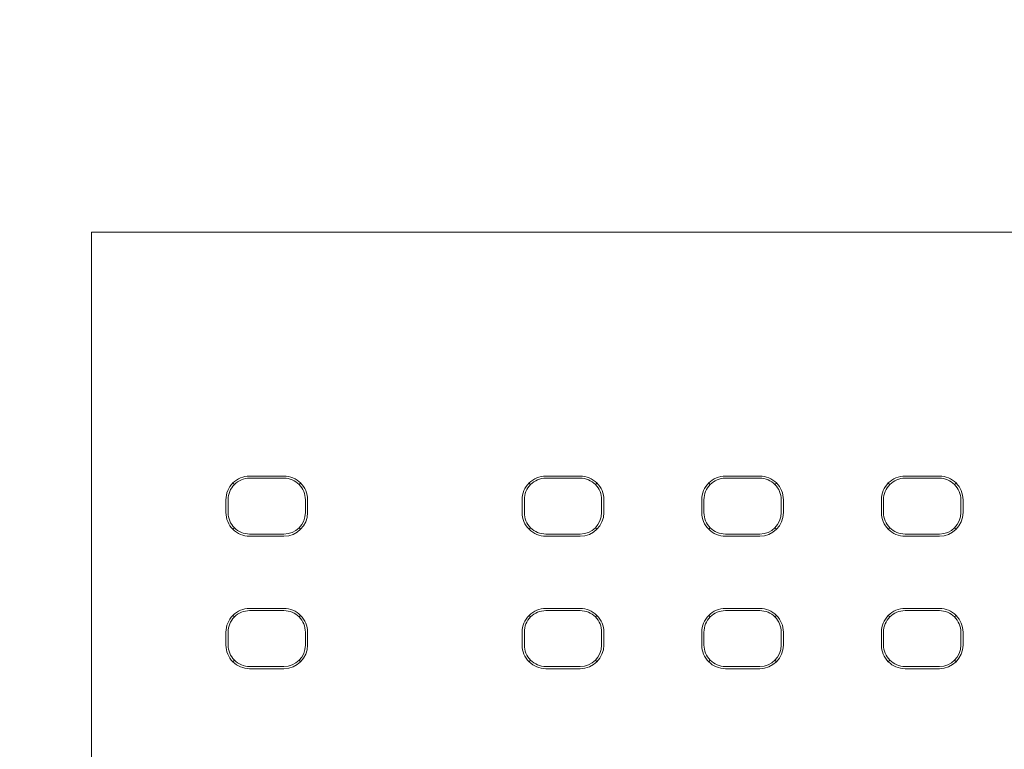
# Model space of a CAD drawing. Header units: millimetres. Extents: x -1114 to 1396, y -630 to 631.
# Tile 753 of 780: x 801 to 823, y 172 to 189. Entities that reach past the tile are written whole.
import ezdxf

# ---------------------------------------------------------------- set-up
doc = ezdxf.new("R2010")
doc.units = ezdxf.units.MM
doc.header["$MEASUREMENT"] = 0

msp = doc.modelspace()

# ---------------------------------------------------------------- linework, layer by layer
at = {"lineweight": 18}
for points, knots in [([(1038.9843, -629.7647), (1038.9843, -629.7647), (-1111.4882, -629.7647), (-1111.4882, -629.7647), (-1111.4882, -629.7647), (-1111.4882, -629.7647), (-1111.4882, 630.7883), (-1111.4882, 630.7883), (-1111.4882, 630.7883), (-1111.4882, 630.7883), (1038.9843, 630.7883), (1038.9843, 630.7883)], [0, 0, 0, 0, 0.3333333, 0.3333333, 0.3333333, 0.3333333, 0.6666667, 0.6666667, 0.6666667, 0.6666667, 1, 1, 1, 1]), ([(805.8734, 178.2349), (805.7276, 178.2349), (805.5876, 178.177), (805.4845, 178.0738), (805.4845, 178.0738), (805.3813, 177.9706), (805.3234, 177.8307), (805.3234, 177.6849)], [0, 0, 0, 0, 0.5, 0.5, 0.5, 0.5, 1, 1, 1, 1]), ([(805.8734, 178.1849), (805.7408, 178.1849), (805.6137, 178.1322), (805.5199, 178.0384), (805.5199, 178.0384), (805.4261, 177.9446), (805.3734, 177.8175), (805.3734, 177.6849)], [0, 0, 0, 0, 0.5, 0.5, 0.5, 0.5, 1, 1, 1, 1]), ([(807.2235, 177.6849), (807.2235, 177.8307), (807.1656, 177.9706), (807.0624, 178.0738), (807.0624, 178.0738), (806.9592, 178.177), (806.8193, 178.2349), (806.6734, 178.2349)], [0, 0, 0, 0, 0.5, 0.5, 0.5, 0.5, 1, 1, 1, 1]), ([(807.1734, 177.6849), (807.1734, 177.8175), (807.1208, 177.9446), (807.027, 178.0384), (807.027, 178.0384), (806.9332, 178.1322), (806.8061, 178.1849), (806.6734, 178.1849)], [0, 0, 0, 0, 0.5, 0.5, 0.5, 0.5, 1, 1, 1, 1]), ([(812.7705, 178.2349), (812.6247, 178.2349), (812.4847, 178.177), (812.3816, 178.0738), (812.3816, 178.0738), (812.2784, 177.9706), (812.2205, 177.8307), (812.2205, 177.6849)], [0, 0, 0, 0, 0.5, 0.5, 0.5, 0.5, 1, 1, 1, 1]), ([(812.7705, 178.1849), (812.6379, 178.1849), (812.5108, 178.1322), (812.417, 178.0384), (812.417, 178.0384), (812.3232, 177.9446), (812.2705, 177.8175), (812.2705, 177.6849)], [0, 0, 0, 0, 0.5, 0.5, 0.5, 0.5, 1, 1, 1, 1]), ([(814.1206, 177.6849), (814.1206, 177.8307), (814.0627, 177.9706), (813.9595, 178.0738), (813.9595, 178.0738), (813.8563, 178.177), (813.7164, 178.2349), (813.5705, 178.2349)], [0, 0, 0, 0, 0.5, 0.5, 0.5, 0.5, 1, 1, 1, 1]), ([(814.0705, 177.6849), (814.0705, 177.8175), (814.0179, 177.9446), (813.9241, 178.0384), (813.9241, 178.0384), (813.8303, 178.1322), (813.7032, 178.1849), (813.5705, 178.1849)], [0, 0, 0, 0, 0.5, 0.5, 0.5, 0.5, 1, 1, 1, 1]), ([(816.9514, 178.2349), (816.8055, 178.2349), (816.6656, 178.177), (816.5624, 178.0738), (816.5624, 178.0738), (816.4593, 177.9706), (816.4013, 177.8307), (816.4013, 177.6849)], [0, 0, 0, 0, 0.5, 0.5, 0.5, 0.5, 1, 1, 1, 1]), ([(816.9514, 178.1849), (816.8188, 178.1849), (816.6916, 178.1322), (816.5979, 178.0384), (816.5979, 178.0384), (816.5041, 177.9446), (816.4514, 177.8175), (816.4514, 177.6849)], [0, 0, 0, 0, 0.5, 0.5, 0.5, 0.5, 1, 1, 1, 1]), ([(818.3015, 177.6849), (818.3015, 177.8307), (818.2435, 177.9706), (818.1404, 178.0738), (818.1404, 178.0738), (818.0372, 178.177), (817.8973, 178.2349), (817.7514, 178.2349)], [0, 0, 0, 0, 0.5, 0.5, 0.5, 0.5, 1, 1, 1, 1]), ([(818.2514, 177.6849), (818.2514, 177.8175), (818.1987, 177.9446), (818.105, 178.0384), (818.105, 178.0384), (818.0112, 178.1322), (817.884, 178.1849), (817.7514, 178.1849)], [0, 0, 0, 0, 0.5, 0.5, 0.5, 0.5, 1, 1, 1, 1]), ([(821.1323, 178.2349), (820.9864, 178.2349), (820.8465, 178.177), (820.7433, 178.0738), (820.7433, 178.0738), (820.6401, 177.9706), (820.5822, 177.8307), (820.5822, 177.6849)], [0, 0, 0, 0, 0.5, 0.5, 0.5, 0.5, 1, 1, 1, 1]), ([(821.1323, 178.1849), (820.9997, 178.1849), (820.8725, 178.1322), (820.7787, 178.0384), (820.7787, 178.0384), (820.6849, 177.9446), (820.6323, 177.8175), (820.6323, 177.6849)], [0, 0, 0, 0, 0.5, 0.5, 0.5, 0.5, 1, 1, 1, 1]), ([(822.4823, 177.6849), (822.4823, 177.8307), (822.4244, 177.9706), (822.3212, 178.0738), (822.3212, 178.0738), (822.2181, 178.177), (822.0781, 178.2349), (821.9323, 178.2349)], [0, 0, 0, 0, 0.5, 0.5, 0.5, 0.5, 1, 1, 1, 1]), ([(822.4323, 177.6849), (822.4323, 177.8175), (822.3796, 177.9446), (822.2858, 178.0384), (822.2858, 178.0384), (822.192, 178.1322), (822.0649, 178.1849), (821.9323, 178.1849)], [0, 0, 0, 0, 0.5, 0.5, 0.5, 0.5, 1, 1, 1, 1]), ([(805.3234, 177.3849), (805.3234, 177.239), (805.3813, 177.0991), (805.4845, 176.9959), (805.4845, 176.9959), (805.5876, 176.8927), (805.7276, 176.8348), (805.8734, 176.8348)], [0, 0, 0, 0, 0.5, 0.5, 0.5, 0.5, 1, 1, 1, 1]), ([(805.3734, 177.3849), (805.3734, 177.2522), (805.4261, 177.1251), (805.5199, 177.0313), (805.5199, 177.0313), (805.6137, 176.9375), (805.7408, 176.8849), (805.8734, 176.8849)], [0, 0, 0, 0, 0.5, 0.5, 0.5, 0.5, 1, 1, 1, 1]), ([(812.2205, 177.3849), (812.2205, 177.239), (812.2784, 177.0991), (812.3816, 176.9959), (812.3816, 176.9959), (812.4847, 176.8927), (812.6247, 176.8348), (812.7705, 176.8348)], [0, 0, 0, 0, 0.5, 0.5, 0.5, 0.5, 1, 1, 1, 1]), ([(812.2705, 177.3849), (812.2705, 177.2522), (812.3232, 177.1251), (812.417, 177.0313), (812.417, 177.0313), (812.5108, 176.9375), (812.6379, 176.8849), (812.7705, 176.8849)], [0, 0, 0, 0, 0.5, 0.5, 0.5, 0.5, 1, 1, 1, 1]), ([(816.4013, 177.3849), (816.4013, 177.239), (816.4593, 177.0991), (816.5624, 176.9959), (816.5624, 176.9959), (816.6656, 176.8927), (816.8055, 176.8348), (816.9514, 176.8348)], [0, 0, 0, 0, 0.5, 0.5, 0.5, 0.5, 1, 1, 1, 1]), ([(816.4514, 177.3849), (816.4514, 177.2522), (816.5041, 177.1251), (816.5979, 177.0313), (816.5979, 177.0313), (816.6916, 176.9375), (816.8188, 176.8849), (816.9514, 176.8849)], [0, 0, 0, 0, 0.5, 0.5, 0.5, 0.5, 1, 1, 1, 1]), ([(820.5822, 177.3849), (820.5822, 177.239), (820.6401, 177.0991), (820.7433, 176.9959), (820.7433, 176.9959), (820.8465, 176.8927), (820.9864, 176.8348), (821.1323, 176.8348)], [0, 0, 0, 0, 0.5, 0.5, 0.5, 0.5, 1, 1, 1, 1]), ([(820.6323, 177.3849), (820.6323, 177.2522), (820.6849, 177.1251), (820.7787, 177.0313), (820.7787, 177.0313), (820.8725, 176.9375), (820.9997, 176.8849), (821.1323, 176.8849)], [0, 0, 0, 0, 0.5, 0.5, 0.5, 0.5, 1, 1, 1, 1]), ([(805.8734, 175.1524), (805.7276, 175.1524), (805.5876, 175.0945), (805.4845, 174.9913), (805.4845, 174.9913), (805.3813, 174.8881), (805.3234, 174.7482), (805.3234, 174.6024)], [0, 0, 0, 0, 0.5, 0.5, 0.5, 0.5, 1, 1, 1, 1]), ([(807.2235, 174.6024), (807.2235, 174.7482), (807.1656, 174.8881), (807.0624, 174.9913), (807.0624, 174.9913), (806.9592, 175.0945), (806.8193, 175.1524), (806.6734, 175.1524)], [0, 0, 0, 0, 0.5, 0.5, 0.5, 0.5, 1, 1, 1, 1]), ([(812.7705, 175.1524), (812.6247, 175.1524), (812.4847, 175.0945), (812.3816, 174.9913), (812.3816, 174.9913), (812.2784, 174.8881), (812.2205, 174.7482), (812.2205, 174.6023)], [0, 0, 0, 0, 0.5, 0.5, 0.5, 0.5, 1, 1, 1, 1]), ([(814.1206, 174.6023), (814.1206, 174.7482), (814.0627, 174.8881), (813.9595, 174.9913), (813.9595, 174.9913), (813.8563, 175.0945), (813.7164, 175.1524), (813.5705, 175.1524)], [0, 0, 0, 0, 0.5, 0.5, 0.5, 0.5, 1, 1, 1, 1]), ([(816.9514, 175.1524), (816.8055, 175.1524), (816.6656, 175.0945), (816.5624, 174.9913), (816.5624, 174.9913), (816.4593, 174.8881), (816.4013, 174.7482), (816.4013, 174.6023)], [0, 0, 0, 0, 0.5, 0.5, 0.5, 0.5, 1, 1, 1, 1]), ([(818.3015, 174.6023), (818.3015, 174.7482), (818.2435, 174.8881), (818.1404, 174.9913), (818.1404, 174.9913), (818.0372, 175.0945), (817.8973, 175.1524), (817.7514, 175.1524)], [0, 0, 0, 0, 0.5, 0.5, 0.5, 0.5, 1, 1, 1, 1]), ([(821.1323, 175.1524), (820.9864, 175.1524), (820.8465, 175.0945), (820.7433, 174.9913), (820.7433, 174.9913), (820.6401, 174.8881), (820.5822, 174.7482), (820.5822, 174.6023)], [0, 0, 0, 0, 0.5, 0.5, 0.5, 0.5, 1, 1, 1, 1]), ([(822.4823, 174.6023), (822.4823, 174.7482), (822.4244, 174.8881), (822.3212, 174.9913), (822.3212, 174.9913), (822.2181, 175.0945), (822.0781, 175.1524), (821.9323, 175.1524)], [0, 0, 0, 0, 0.5, 0.5, 0.5, 0.5, 1, 1, 1, 1]), ([(805.8734, 175.1024), (805.7408, 175.1024), (805.6137, 175.0497), (805.5199, 174.9559), (805.5199, 174.9559), (805.4261, 174.8621), (805.3734, 174.735), (805.3734, 174.6024)], [0, 0, 0, 0, 0.5, 0.5, 0.5, 0.5, 1, 1, 1, 1]), ([(807.1734, 174.6024), (807.1734, 174.735), (807.1208, 174.8621), (807.027, 174.9559), (807.027, 174.9559), (806.9332, 175.0497), (806.8061, 175.1024), (806.6734, 175.1024)], [0, 0, 0, 0, 0.5, 0.5, 0.5, 0.5, 1, 1, 1, 1]), ([(812.7705, 175.1023), (812.6379, 175.1023), (812.5108, 175.0497), (812.417, 174.9559), (812.417, 174.9559), (812.3232, 174.8621), (812.2705, 174.735), (812.2705, 174.6023)], [0, 0, 0, 0, 0.5, 0.5, 0.5, 0.5, 1, 1, 1, 1]), ([(814.0705, 174.6023), (814.0705, 174.735), (814.0179, 174.8621), (813.9241, 174.9559), (813.9241, 174.9559), (813.8303, 175.0497), (813.7032, 175.1023), (813.5705, 175.1023)], [0, 0, 0, 0, 0.5, 0.5, 0.5, 0.5, 1, 1, 1, 1]), ([(816.9514, 175.1023), (816.8188, 175.1023), (816.6916, 175.0497), (816.5979, 174.9559), (816.5979, 174.9559), (816.5041, 174.8621), (816.4514, 174.735), (816.4514, 174.6023)], [0, 0, 0, 0, 0.5, 0.5, 0.5, 0.5, 1, 1, 1, 1]), ([(818.2514, 174.6023), (818.2514, 174.735), (818.1987, 174.8621), (818.105, 174.9559), (818.105, 174.9559), (818.0112, 175.0497), (817.884, 175.1023), (817.7514, 175.1023)], [0, 0, 0, 0, 0.5, 0.5, 0.5, 0.5, 1, 1, 1, 1]), ([(821.1323, 175.1023), (820.9997, 175.1023), (820.8725, 175.0497), (820.7787, 174.9559), (820.7787, 174.9559), (820.6849, 174.8621), (820.6323, 174.735), (820.6323, 174.6023)], [0, 0, 0, 0, 0.5, 0.5, 0.5, 0.5, 1, 1, 1, 1]), ([(822.4323, 174.6023), (822.4323, 174.735), (822.3796, 174.8621), (822.2858, 174.9559), (822.2858, 174.9559), (822.192, 175.0497), (822.0649, 175.1023), (821.9323, 175.1023)], [0, 0, 0, 0, 0.5, 0.5, 0.5, 0.5, 1, 1, 1, 1]), ([(805.3234, 174.3024), (805.3234, 174.1565), (805.3813, 174.0166), (805.4845, 173.9134), (805.4845, 173.9134), (805.5876, 173.8102), (805.7276, 173.7523), (805.8734, 173.7523)], [0, 0, 0, 0, 0.5, 0.5, 0.5, 0.5, 1, 1, 1, 1]), ([(805.3734, 174.3024), (805.3734, 174.1697), (805.4261, 174.0426), (805.5199, 173.9488), (805.5199, 173.9488), (805.6137, 173.855), (805.7408, 173.8024), (805.8734, 173.8024)], [0, 0, 0, 0, 0.5, 0.5, 0.5, 0.5, 1, 1, 1, 1]), ([(812.2205, 174.3023), (812.2205, 174.1565), (812.2784, 174.0166), (812.3816, 173.9134), (812.3816, 173.9134), (812.4847, 173.8102), (812.6247, 173.7523), (812.7705, 173.7523)], [0, 0, 0, 0, 0.5, 0.5, 0.5, 0.5, 1, 1, 1, 1]), ([(812.2705, 174.3023), (812.2705, 174.1697), (812.3232, 174.0426), (812.417, 173.9488), (812.417, 173.9488), (812.5108, 173.855), (812.6379, 173.8023), (812.7705, 173.8023)], [0, 0, 0, 0, 0.5, 0.5, 0.5, 0.5, 1, 1, 1, 1]), ([(816.4013, 174.3023), (816.4013, 174.1565), (816.4593, 174.0166), (816.5624, 173.9134), (816.5624, 173.9134), (816.6656, 173.8102), (816.8055, 173.7523), (816.9514, 173.7523)], [0, 0, 0, 0, 0.5, 0.5, 0.5, 0.5, 1, 1, 1, 1]), ([(816.4514, 174.3023), (816.4514, 174.1697), (816.5041, 174.0426), (816.5979, 173.9488), (816.5979, 173.9488), (816.6916, 173.855), (816.8188, 173.8023), (816.9514, 173.8023)], [0, 0, 0, 0, 0.5, 0.5, 0.5, 0.5, 1, 1, 1, 1]), ([(820.5822, 174.3023), (820.5822, 174.1565), (820.6401, 174.0166), (820.7433, 173.9134), (820.7433, 173.9134), (820.8465, 173.8102), (820.9864, 173.7523), (821.1323, 173.7523)], [0, 0, 0, 0, 0.5, 0.5, 0.5, 0.5, 1, 1, 1, 1]), ([(820.6323, 174.3023), (820.6323, 174.1697), (820.6849, 174.0426), (820.7787, 173.9488), (820.7787, 173.9488), (820.8725, 173.855), (820.9997, 173.8023), (821.1323, 173.8023)], [0, 0, 0, 0, 0.5, 0.5, 0.5, 0.5, 1, 1, 1, 1])]:
    msp.add_open_spline(points, degree=3, knots=knots, dxfattribs=at)
for points in [[(802.1947, 183.9143), (802.1947, 183.9143), (858.4003, 183.9143), (858.4003, 183.9143)], [(802.1947, 181.9143), (802.1947, 181.9143), (802.1947, 183.9143), (802.1947, 183.9143)], [(858.4003, 183.9143), (858.4003, 183.9143), (802.1947, 183.9143), (802.1947, 183.9143)], [(802.1947, 131.9143), (802.1947, 131.9143), (802.1947, 181.9143), (802.1947, 181.9143)], [(805.8734, 178.2349), (805.8734, 178.2349), (806.6734, 178.2349), (806.6734, 178.2349)], [(806.6734, 178.1849), (806.6734, 178.1849), (805.8734, 178.1849), (805.8734, 178.1849)], [(812.7705, 178.2349), (812.7705, 178.2349), (813.5705, 178.2349), (813.5705, 178.2349)], [(812.7705, 178.1849), (812.7705, 178.1849), (813.5705, 178.1849), (813.5705, 178.1849)], [(816.9514, 178.2349), (816.9514, 178.2349), (817.7514, 178.2349), (817.7514, 178.2349)], [(816.9514, 178.1849), (816.9514, 178.1849), (817.7514, 178.1849), (817.7514, 178.1849)], [(821.1323, 178.2349), (821.1323, 178.2349), (821.9323, 178.2349), (821.9323, 178.2349)], [(821.1323, 178.1849), (821.1323, 178.1849), (821.9323, 178.1849), (821.9323, 178.1849)], [(805.4852, 178.0731), (805.4852, 178.0731), (805.5199, 178.0384), (805.5199, 178.0384)], [(807.027, 178.0384), (807.027, 178.0384), (807.0617, 178.0731), (807.0617, 178.0731)], [(812.417, 178.0384), (812.417, 178.0384), (812.3823, 178.0731), (812.3823, 178.0731)], [(813.9241, 178.0384), (813.9241, 178.0384), (813.9588, 178.0731), (813.9588, 178.0731)], [(816.5632, 178.0731), (816.5632, 178.0731), (816.5979, 178.0384), (816.5979, 178.0384)], [(818.1397, 178.0731), (818.1397, 178.0731), (818.105, 178.0384), (818.105, 178.0384)], [(820.744, 178.0731), (820.744, 178.0731), (820.7787, 178.0384), (820.7787, 178.0384)], [(822.2858, 178.0384), (822.2858, 178.0384), (822.3205, 178.0731), (822.3205, 178.0731)], [(805.3234, 177.6849), (805.3234, 177.6849), (805.3234, 177.3849), (805.3234, 177.3849)], [(805.3734, 177.6849), (805.3734, 177.6849), (805.3734, 177.3849), (805.3734, 177.3849)], [(807.1734, 177.3849), (807.1734, 177.3849), (807.1734, 177.6849), (807.1734, 177.6849)], [(807.2235, 177.6849), (807.2235, 177.6849), (807.2235, 177.3849), (807.2235, 177.3849)], [(812.2205, 177.6849), (812.2205, 177.6849), (812.2205, 177.3849), (812.2205, 177.3849)], [(812.2705, 177.3849), (812.2705, 177.3849), (812.2705, 177.6849), (812.2705, 177.6849)], [(814.0705, 177.6849), (814.0705, 177.6849), (814.0705, 177.3849), (814.0705, 177.3849)], [(814.1206, 177.6849), (814.1206, 177.6849), (814.1206, 177.3849), (814.1206, 177.3849)], [(816.4013, 177.6849), (816.4013, 177.6849), (816.4013, 177.3849), (816.4013, 177.3849)], [(816.4514, 177.3849), (816.4514, 177.3849), (816.4514, 177.6849), (816.4514, 177.6849)], [(818.2514, 177.6849), (818.2514, 177.6849), (818.2514, 177.3849), (818.2514, 177.3849)], [(818.3015, 177.6849), (818.3015, 177.6849), (818.3015, 177.3849), (818.3015, 177.3849)], [(820.5822, 177.6849), (820.5822, 177.6849), (820.5822, 177.3849), (820.5822, 177.3849)], [(820.6323, 177.3849), (820.6323, 177.3849), (820.6323, 177.6849), (820.6323, 177.6849)], [(822.4323, 177.6849), (822.4323, 177.6849), (822.4323, 177.3849), (822.4323, 177.3849)], [(822.4823, 177.6849), (822.4823, 177.6849), (822.4823, 177.3849), (822.4823, 177.3849)], [(806.6734, 176.8348), (806.9772, 176.8348), (807.2235, 177.0811), (807.2235, 177.3848)], [(806.6734, 176.8849), (806.9496, 176.8849), (807.1734, 177.1087), (807.1734, 177.3848)], [(813.5705, 176.8348), (813.8743, 176.8348), (814.1206, 177.0811), (814.1206, 177.3848)], [(813.5705, 176.8849), (813.8467, 176.8849), (814.0705, 177.1087), (814.0705, 177.3848)], [(817.7514, 176.8348), (818.0552, 176.8348), (818.3015, 177.0811), (818.3015, 177.3848)], [(817.7514, 176.8849), (818.0275, 176.8849), (818.2514, 177.1087), (818.2514, 177.3848)], [(821.9323, 176.8348), (822.2361, 176.8348), (822.4823, 177.0811), (822.4823, 177.3848)], [(821.9323, 176.8849), (822.2084, 176.8849), (822.4323, 177.1087), (822.4323, 177.3848)], [(805.5199, 177.0313), (805.5199, 177.0313), (805.4852, 176.9966), (805.4852, 176.9966)], [(807.0617, 176.9966), (807.0617, 176.9966), (807.027, 177.0313), (807.027, 177.0313)], [(812.417, 177.0313), (812.417, 177.0313), (812.3823, 176.9966), (812.3823, 176.9966)], [(813.9588, 176.9966), (813.9588, 176.9966), (813.9241, 177.0313), (813.9241, 177.0313)], [(816.5979, 177.0313), (816.5979, 177.0313), (816.5632, 176.9966), (816.5632, 176.9966)], [(818.105, 177.0313), (818.105, 177.0313), (818.1397, 176.9966), (818.1397, 176.9966)], [(820.7787, 177.0313), (820.7787, 177.0313), (820.744, 176.9966), (820.744, 176.9966)], [(822.3205, 176.9966), (822.3205, 176.9966), (822.2858, 177.0313), (822.2858, 177.0313)], [(805.8734, 176.8849), (805.8734, 176.8849), (806.6734, 176.8849), (806.6734, 176.8849)], [(805.8734, 176.8348), (805.8734, 176.8348), (806.6734, 176.8348), (806.6734, 176.8348)], [(813.5705, 176.8849), (813.5705, 176.8849), (812.7705, 176.8849), (812.7705, 176.8849)], [(812.7705, 176.8348), (812.7705, 176.8348), (813.5705, 176.8348), (813.5705, 176.8348)], [(817.7514, 176.8849), (817.7514, 176.8849), (816.9514, 176.8849), (816.9514, 176.8849)], [(816.9514, 176.8348), (816.9514, 176.8348), (817.7514, 176.8348), (817.7514, 176.8348)], [(821.9323, 176.8849), (821.9323, 176.8849), (821.1323, 176.8849), (821.1323, 176.8849)], [(821.1323, 176.8348), (821.1323, 176.8348), (821.9323, 176.8348), (821.9323, 176.8348)], [(805.8734, 175.1524), (805.8734, 175.1524), (806.6734, 175.1524), (806.6734, 175.1524)], [(812.7705, 175.1524), (812.7705, 175.1524), (813.5705, 175.1524), (813.5705, 175.1524)], [(816.9514, 175.1524), (816.9514, 175.1524), (817.7514, 175.1524), (817.7514, 175.1524)], [(821.1323, 175.1524), (821.1323, 175.1524), (821.9323, 175.1524), (821.9323, 175.1524)], [(805.4852, 174.9906), (805.4852, 174.9906), (805.5199, 174.9559), (805.5199, 174.9559)], [(805.8734, 175.1024), (805.8734, 175.1024), (806.6734, 175.1024), (806.6734, 175.1024)], [(807.027, 174.9559), (807.027, 174.9559), (807.0617, 174.9906), (807.0617, 174.9906)], [(812.417, 174.9559), (812.417, 174.9559), (812.3823, 174.9906), (812.3823, 174.9906)], [(812.7705, 175.1023), (812.7705, 175.1023), (813.5705, 175.1023), (813.5705, 175.1023)], [(813.9588, 174.9906), (813.9588, 174.9906), (813.9241, 174.9559), (813.9241, 174.9559)], [(816.5979, 174.9559), (816.5979, 174.9559), (816.5632, 174.9906), (816.5632, 174.9906)], [(816.9514, 175.1023), (816.9514, 175.1023), (817.7514, 175.1023), (817.7514, 175.1023)], [(818.105, 174.9559), (818.105, 174.9559), (818.1397, 174.9906), (818.1397, 174.9906)], [(820.744, 174.9906), (820.744, 174.9906), (820.7787, 174.9559), (820.7787, 174.9559)], [(821.1323, 175.1023), (821.1323, 175.1023), (821.9323, 175.1023), (821.9323, 175.1023)], [(822.2858, 174.9559), (822.2858, 174.9559), (822.3205, 174.9906), (822.3205, 174.9906)], [(805.3234, 174.6024), (805.3234, 174.6024), (805.3234, 174.3024), (805.3234, 174.3024)], [(805.3734, 174.3024), (805.3734, 174.3024), (805.3734, 174.6024), (805.3734, 174.6024)], [(807.1734, 174.6024), (807.1734, 174.6024), (807.1734, 174.3024), (807.1734, 174.3024)], [(807.2235, 174.6024), (807.2235, 174.6024), (807.2235, 174.3024), (807.2235, 174.3024)], [(812.2205, 174.6023), (812.2205, 174.6023), (812.2205, 174.3023), (812.2205, 174.3023)], [(812.2705, 174.3023), (812.2705, 174.3023), (812.2705, 174.6023), (812.2705, 174.6023)], [(814.0705, 174.6023), (814.0705, 174.6023), (814.0705, 174.3023), (814.0705, 174.3023)], [(814.1206, 174.6023), (814.1206, 174.6023), (814.1206, 174.3023), (814.1206, 174.3023)], [(816.4013, 174.6023), (816.4013, 174.6023), (816.4013, 174.3023), (816.4013, 174.3023)], [(816.4514, 174.3023), (816.4514, 174.3023), (816.4514, 174.6023), (816.4514, 174.6023)], [(818.2514, 174.6023), (818.2514, 174.6023), (818.2514, 174.3023), (818.2514, 174.3023)], [(818.3015, 174.6023), (818.3015, 174.6023), (818.3015, 174.3023), (818.3015, 174.3023)], [(820.5822, 174.6023), (820.5822, 174.6023), (820.5822, 174.3023), (820.5822, 174.3023)], [(820.6323, 174.3023), (820.6323, 174.3023), (820.6323, 174.6023), (820.6323, 174.6023)], [(822.4323, 174.6023), (822.4323, 174.6023), (822.4323, 174.3023), (822.4323, 174.3023)], [(822.4823, 174.6023), (822.4823, 174.6023), (822.4823, 174.3023), (822.4823, 174.3023)], [(806.6734, 173.7523), (806.9772, 173.7523), (807.2235, 173.9986), (807.2235, 174.3023)], [(806.6734, 173.8024), (806.9496, 173.8024), (807.1734, 174.0262), (807.1734, 174.3023)], [(813.5705, 173.7523), (813.8743, 173.7523), (814.1206, 173.9986), (814.1206, 174.3023)], [(813.5705, 173.8023), (813.8467, 173.8023), (814.0705, 174.0262), (814.0705, 174.3023)], [(817.7514, 173.7523), (818.0552, 173.7523), (818.3015, 173.9986), (818.3015, 174.3023)], [(817.7514, 173.8023), (818.0275, 173.8023), (818.2514, 174.0262), (818.2514, 174.3023)], [(821.9323, 173.7523), (822.2361, 173.7523), (822.4823, 173.9986), (822.4823, 174.3023)], [(821.9323, 173.8023), (822.2084, 173.8023), (822.4323, 174.0262), (822.4323, 174.3023)], [(805.4852, 173.9141), (805.4852, 173.9141), (805.5199, 173.9488), (805.5199, 173.9488)], [(806.6734, 173.8024), (806.6734, 173.8024), (805.8734, 173.8024), (805.8734, 173.8024)], [(805.8734, 173.7523), (805.8734, 173.7523), (806.6734, 173.7523), (806.6734, 173.7523)], [(807.0617, 173.9141), (807.0617, 173.9141), (807.027, 173.9488), (807.027, 173.9488)], [(812.3823, 173.9141), (812.3823, 173.9141), (812.417, 173.9488), (812.417, 173.9488)], [(813.5705, 173.8023), (813.5705, 173.8023), (812.7705, 173.8023), (812.7705, 173.8023)], [(812.7705, 173.7523), (812.7705, 173.7523), (813.5705, 173.7523), (813.5705, 173.7523)], [(813.9241, 173.9488), (813.9241, 173.9488), (813.9588, 173.9141), (813.9588, 173.9141)], [(816.5979, 173.9488), (816.5979, 173.9488), (816.5632, 173.9141), (816.5632, 173.9141)], [(817.7514, 173.8023), (817.7514, 173.8023), (816.9514, 173.8023), (816.9514, 173.8023)], [(816.9514, 173.7523), (816.9514, 173.7523), (817.7514, 173.7523), (817.7514, 173.7523)], [(818.105, 173.9488), (818.105, 173.9488), (818.1397, 173.9141), (818.1397, 173.9141)], [(820.7787, 173.9488), (820.7787, 173.9488), (820.744, 173.9141), (820.744, 173.9141)], [(821.9323, 173.8023), (821.9323, 173.8023), (821.1323, 173.8023), (821.1323, 173.8023)], [(821.1323, 173.7523), (821.1323, 173.7523), (821.9323, 173.7523), (821.9323, 173.7523)], [(822.2858, 173.9488), (822.2858, 173.9488), (822.3205, 173.9141), (822.3205, 173.9141)]]:
    msp.add_open_spline(points, degree=3, dxfattribs=at)

doc.saveas('drawing.dxf')
